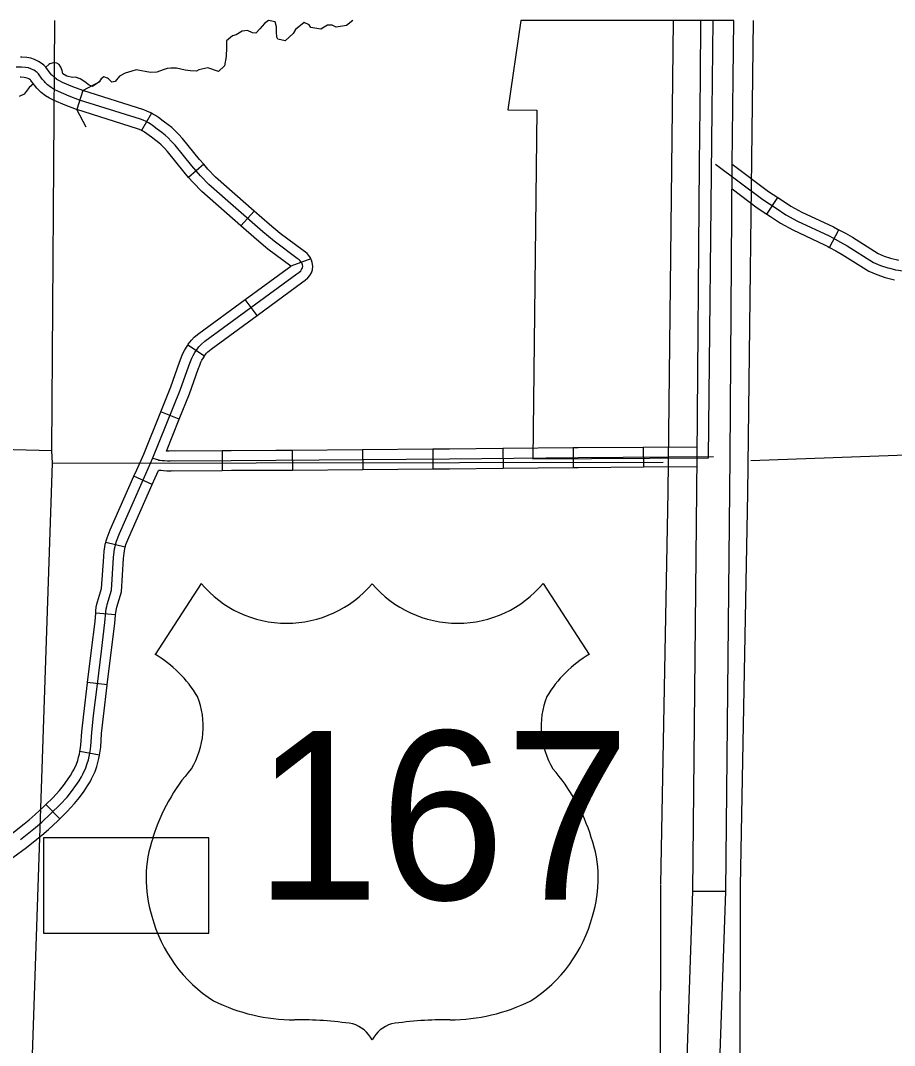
# Model space of a CAD drawing. Extents: x -492261 to -432772, y 1441225 to 1452922.
# Drawn here: x -458841.6 to -458653.8, y 1451571.6 to 1451792 of the extents above; entities that cross this region are included whole.
import ezdxf

# ---------------------------------------------------------------- set-up
doc = ezdxf.new("R2010")
doc.units = 0
doc.layers.add('Default', color=7, linetype='Continuous')

msp = doc.modelspace()

# ---------------------------------------------------------------- linework, layer by layer
at = {"layer": 'Default'}
for p, q in [((-458734.11, 1451791.96), (-458736.94, 1451772.72)), ((-458692.79, 1451791.96), (-458734.11, 1451791.96)), ((-458695.53, 1451791.96), (-458695.62, 1451779.57)), ((-458688.39, 1451791.96), (-458695.53, 1451791.96)), ((-458693, 1451772.64), (-458692.79, 1451791.96)), ((-458688.48, 1451779.5), (-458688.39, 1451791.96)), ((-458695.62, 1451779.57), (-458695.84, 1451761.09)), ((-458688.69, 1451761.02), (-458688.48, 1451779.5)), ((-458828.24, 1451776.88), (-458829.53, 1451772.8)), ((-458813.47, 1451772.03), (-458815.62, 1451768.32)), ((-458736.94, 1451772.72), (-458730.72, 1451772.71)), ((-458730.72, 1451772.71), (-458731.54, 1451697.71)), ((-458693.82, 1451697.93), (-458693, 1451772.64)), ((-458802.27, 1451761.04), (-458805.52, 1451758.24)), ((-458695.84, 1451761.09), (-458696.29, 1451698.17)), ((-458689.14, 1451698.11), (-458688.69, 1451761.02)), ((-458681.29, 1451750.35), (-458678.92, 1451753.92)), ((-458791.44, 1451751), (-458794.27, 1451747.78)), ((-458667.81, 1451743.17), (-458665.81, 1451746.96)), ((-458779.25, 1451740.71), (-458783.59, 1451739.17)), ((-458790.82, 1451728.56), (-458793.35, 1451732.01)), ((-458802.12, 1451719.83), (-458805.71, 1451722.17)), ((-458807.53, 1451706.23), (-458811.5, 1451707.83)), ((-458798.33, 1451699.45), (-458798.3, 1451695.16)), ((-458783.24, 1451699.54), (-458783.21, 1451695.25)), ((-458768.16, 1451699.66), (-458768.12, 1451695.38)), ((-458753.07, 1451699.79), (-458753.04, 1451695.5)), ((-458737.99, 1451699.94), (-458737.95, 1451695.65)), ((-458722.91, 1451700.09), (-458722.86, 1451695.81)), ((-458707.81, 1451700.19), (-458707.79, 1451695.9)), ((-458731.54, 1451697.71), (-458693.82, 1451697.93)), ((-458696.29, 1451698.17), (-458697.24, 1451604.79)), ((-458690.1, 1451604.72), (-458689.14, 1451698.11)), ((-458813.35, 1451692.23), (-458817.27, 1451693.97)), ((-458819.16, 1451678.73), (-458823.32, 1451679.74)), ((-458802.85, 1451670.95), (-458812.74, 1451655.66)), ((-458729.31, 1451670.95), (-458719.42, 1451655.66)), ((-458821.21, 1451664.19), (-458825.48, 1451664.54)), ((-458822.99, 1451649.12), (-458827.25, 1451649.65)), ((-458824.67, 1451634.01), (-458828.88, 1451634.78)), ((-458833.19, 1451620.34), (-458836.19, 1451623.41)), ((-458697.24, 1451604.79), (-458690.1, 1451604.72)), ((-458690.1, 1451604.72), (-458697.24, 1451604.79))]:
    msp.add_line(p, q, dxfattribs=at)
for points in [[(-458839.69, 1451550.51), (-458834.77, 1451696.76), (-458834.91, 1451699.5), (-458834.24, 1451791.96)], [(-458788.38, 1451791.96), (-458789.22, 1451791.31), (-458790.22, 1451790.15), (-458791.06, 1451789.27), (-458791.83, 1451789.29), (-458792.84, 1451789.84), (-458794.04, 1451789.67), (-458795.28, 1451788.9), (-458796.07, 1451788.66), (-458797.37, 1451787.6), (-458797.36, 1451786.14), (-458797.44, 1451784.25), (-458797.82, 1451782.21), (-458799.08, 1451781.01), (-458801.41, 1451781.76), (-458803.34, 1451781.32), (-458803.8, 1451781.08), (-458805.09, 1451781.11), (-458806.26, 1451781.29)], [(-458770.2, 1451791.96), (-458771.59, 1451790.86), (-458773.78, 1451790.53), (-458774.65, 1451790.97), (-458775.65, 1451790.92), (-458777.14, 1451790.12), (-458779.23, 1451790.45), (-458779.65, 1451791.04), (-458780.68, 1451791.51), (-458782.54, 1451790.01), (-458783.03, 1451789.17), (-458784.74, 1451787.59), (-458786.32, 1451787.93), (-458786.59, 1451788.41), (-458786.64, 1451789.53), (-458786.66, 1451790.62), (-458786.91, 1451791.7), (-458788.36, 1451791.96)], [(-458704.06, 1451606.26), (-458702.48, 1451690.62), (-458701.31, 1451791.96)], [(-458686.92, 1451605.94), (-458685.34, 1451690.36), (-458684.17, 1451791.96)], [(-458828.24, 1451776.89), (-458828.24, 1451776.89), (-458830.41, 1451777.69), (-458832.61, 1451778.66), (-458833.42, 1451779.04), (-458833.84, 1451779.29), (-458834.42, 1451779.75), (-458834.78, 1451780.1), (-458834.88, 1451780.21), (-458835.27, 1451780.67), (-458836.17, 1451781.9), (-458836.66, 1451782.39), (-458836.9, 1451782.58), (-458837.18, 1451782.81), (-458837.79, 1451783.17), (-458838.61, 1451783.57), (-458839.45, 1451783.83), (-458840.32, 1451783.99), (-458841.35, 1451784.07), (-458841.65, 1451784.08)], [(-458806.26, 1451781.29), (-458808.15, 1451781.74), (-458809.32, 1451781.74), (-458810.1, 1451781.65), (-458811.01, 1451781.38), (-458812.37, 1451780.83), (-458813.74, 1451780.81), (-458816.77, 1451781.32), (-458817.71, 1451781.07), (-458819.19, 1451780.61), (-458820.4, 1451779.96), (-458821.32, 1451778.82), (-458822, 1451778.7), (-458822.73, 1451779.4), (-458822.93, 1451779.59), (-458823.71, 1451779.86), (-458824.33, 1451779.39), (-458824.83, 1451778.67), (-458826.21, 1451777.78), (-458826.9, 1451778.05), (-458827.83, 1451778.75), (-458828.81, 1451779.45), (-458829.82, 1451779.74), (-458830.45, 1451779.67), (-458831.68, 1451780.02), (-458832.58, 1451780.52), (-458832.7, 1451781.18), (-458832.95, 1451781.95), (-458833.36, 1451782.51), (-458833.82, 1451782.76), (-458834.62, 1451782.83), (-458835.36, 1451782.64), (-458835.59, 1451782.52), (-458836.19, 1451781.93)], [(-458820.39, 1451681.64), (-458814.69, 1451694.5), (-458813.19, 1451697.91), (-458807.33, 1451712.46), (-458805.49, 1451717.74), (-458805.12, 1451718.68), (-458804.86, 1451719.34), (-458804.55, 1451719.96), (-458804.18, 1451720.6), (-458803.85, 1451721.11), (-458803.3, 1451721.83), (-458802.83, 1451722.32), (-458802.04, 1451722.99), (-458782.29, 1451737.46), (-458781.85, 1451737.79), (-458781.44, 1451738.15), (-458781.23, 1451738.41), (-458781.09, 1451738.63), (-458781.04, 1451738.79), (-458781, 1451739.11), (-458781.05, 1451739.45), (-458781.12, 1451739.66), (-458781.21, 1451739.86), (-458781.38, 1451740.1), (-458781.55, 1451740.29), (-458781.8, 1451740.5), (-458782.21, 1451740.82), (-458787.15, 1451744.49), (-458789.56, 1451746.5), (-458801.2, 1451756.73), (-458802.98, 1451758.58), (-458804.83, 1451760.72), (-458808.43, 1451765.18), (-458809.26, 1451766.05), (-458809.94, 1451766.76), (-458810.54, 1451767.29), (-458811.26, 1451767.87), (-458812.26, 1451768.63), (-458813.26, 1451769.35), (-458813.8, 1451769.73), (-458814.13, 1451769.93), (-458814.62, 1451770.21), (-458815.27, 1451770.5), (-458815.83, 1451770.71), (-458828.94, 1451774.86), (-458831.21, 1451775.7), (-458833.5, 1451776.71), (-458834.43, 1451777.15), (-458835.05, 1451777.52), (-458835.83, 1451778.13), (-458836.33, 1451778.61), (-458836.5, 1451778.81), (-458836.96, 1451779.35), (-458837.8, 1451780.5), (-458838.09, 1451780.78), (-458838.26, 1451780.92), (-458838.41, 1451781.05), (-458838.81, 1451781.28), (-458839.4, 1451781.58), (-458839.96, 1451781.75), (-458840.59, 1451781.86), (-458841.45, 1451781.93), (-458842.56, 1451781.95)], [(-458838.89, 1451778.32), (-458839.76, 1451777.54), (-458840.84, 1451776.11), (-458841.95, 1451775.6)], [(-458829.53, 1451772.8), (-458829.63, 1451772.83), (-458832.02, 1451773.72), (-458834.4, 1451774.76), (-458835.44, 1451775.26), (-458836.26, 1451775.74), (-458837.24, 1451776.51), (-458837.87, 1451777.12), (-458838.12, 1451777.41), (-458838.65, 1451778.03), (-458839.42, 1451779.09), (-458839.51, 1451779.18), (-458839.62, 1451779.26), (-458839.65, 1451779.29), (-458839.83, 1451779.4), (-458840.2, 1451779.58), (-458840.47, 1451779.66), (-458840.87, 1451779.73), (-458841.56, 1451779.79), (-458841.74, 1451779.79)], [(-458828.26, 1451776.89), (-458824.47, 1451778.89)], [(-458813.47, 1451772.03), (-458813.65, 1451772.13), (-458814.47, 1451772.49), (-458815.14, 1451772.73), (-458828.24, 1451776.88)], [(-458815.59, 1451768.3), (-458816.07, 1451768.51), (-458816.52, 1451768.68), (-458829.53, 1451772.8)], [(-458827.53, 1451769.01), (-458829.53, 1451772.8)], [(-458802.27, 1451761.04), (-458803.18, 1451762.1), (-458806.82, 1451766.59), (-458807.72, 1451767.54), (-458808.46, 1451768.31), (-458809.15, 1451768.92), (-458809.93, 1451769.56), (-458810.98, 1451770.35), (-458812.02, 1451771.1), (-458812.63, 1451771.53), (-458813.04, 1451771.77), (-458813.47, 1451772.03)], [(-458805.52, 1451758.24), (-458806.47, 1451759.35), (-458810.04, 1451763.77), (-458810.81, 1451764.57), (-458811.43, 1451765.21), (-458811.93, 1451765.66), (-458812.58, 1451766.19), (-458813.53, 1451766.91), (-458814.5, 1451767.61), (-458814.97, 1451767.93), (-458815.22, 1451768.08), (-458815.62, 1451768.32)], [(-458791.44, 1451751), (-458799.72, 1451758.28), (-458801.4, 1451760.03), (-458802.27, 1451761.04)], [(-458692.27, 1451761.06), (-458682.11, 1451753.46), (-458679.3, 1451751.6), (-458677.19, 1451750.21), (-458674.7, 1451748.83), (-458667.9, 1451745.67), (-458667.12, 1451745.22), (-458665.43, 1451744.33), (-458663.98, 1451743.51), (-458658.36, 1451739.95), (-458656.83, 1451739.32), (-458655.25, 1451738.75), (-458654.84, 1451738.68), (-458653.64, 1451738.38), (-458652.98, 1451738.25), (-458647.34, 1451737.36), (-458646.27, 1451737.07), (-458645.44, 1451736.83), (-458643.99, 1451736.28), (-458642.27, 1451735.46), (-458640.54, 1451734.46), (-458639.44, 1451733.77), (-458631.09, 1451727.86), (-458619.69, 1451719.57)], [(-458688.69, 1451761.06), (-458680.88, 1451755.22), (-458678.92, 1451753.92)], [(-458794.27, 1451747.78), (-458802.68, 1451755.18), (-458804.57, 1451757.14), (-458805.52, 1451758.24)], [(-458688.73, 1451755.74), (-458683.35, 1451751.71), (-458681.29, 1451750.35)], [(-458678.92, 1451753.92), (-458678.12, 1451753.39), (-458676.08, 1451752.05), (-458673.73, 1451750.74), (-458666.92, 1451747.57), (-458666.09, 1451747.1), (-458665.81, 1451746.96)], [(-458779.25, 1451740.71), (-458779.33, 1451740.91), (-458779.7, 1451741.45), (-458780.07, 1451741.84), (-458780.44, 1451742.16), (-458780.92, 1451742.53), (-458785.82, 1451746.17), (-458788.17, 1451748.13), (-458791.44, 1451751)], [(-458681.29, 1451750.35), (-458680.48, 1451749.81), (-458678.3, 1451748.38), (-458675.68, 1451746.92), (-458668.88, 1451743.76), (-458668.15, 1451743.34), (-458667.81, 1451743.17)], [(-458783.59, 1451739.17), (-458788.48, 1451742.8), (-458790.96, 1451744.87), (-458794.27, 1451747.78)], [(-458665.81, 1451746.96), (-458664.4, 1451746.21), (-458662.88, 1451745.35), (-458657.37, 1451741.86), (-458656.06, 1451741.32), (-458654.67, 1451740.83), (-458654.39, 1451740.77), (-458653.18, 1451740.48), (-458653.01, 1451740.44)], [(-458667.81, 1451743.17), (-458666.45, 1451742.45), (-458665.08, 1451741.67), (-458659.34, 1451738.04), (-458657.6, 1451737.32), (-458655.82, 1451736.68), (-458655.3, 1451736.58), (-458654.1, 1451736.29), (-458653.84, 1451736.24)], [(-458793.35, 1451732.01), (-458783.59, 1451739.17)], [(-458790.82, 1451728.56), (-458781.01, 1451735.74), (-458780.49, 1451736.13), (-458779.9, 1451736.66), (-458779.5, 1451737.14), (-458779.14, 1451737.69), (-458778.93, 1451738.34), (-458778.84, 1451739.15), (-458778.96, 1451739.96), (-458779.13, 1451740.45), (-458779.25, 1451740.71)], [(-458805.71, 1451722.17), (-458805.6, 1451722.34), (-458804.93, 1451723.22), (-458804.31, 1451723.88), (-458803.36, 1451724.68), (-458793.35, 1451732.01)], [(-458802.12, 1451719.83), (-458802.09, 1451719.87), (-458801.66, 1451720.44), (-458801.36, 1451720.76), (-458800.71, 1451721.31), (-458790.82, 1451728.56)], [(-458811.5, 1451707.83), (-458809.33, 1451713.21), (-458807.5, 1451718.48), (-458807.11, 1451719.47), (-458806.82, 1451720.22), (-458806.43, 1451720.98), (-458806, 1451721.73), (-458805.71, 1451722.17)], [(-458807.53, 1451706.23), (-458805.32, 1451711.71), (-458803.48, 1451717), (-458803.13, 1451717.89), (-458802.9, 1451718.47), (-458802.67, 1451718.94), (-458802.35, 1451719.47), (-458802.12, 1451719.83)], [(-458817.27, 1451693.97), (-458816.65, 1451695.36), (-458815.16, 1451698.74), (-458811.5, 1451707.83)], [(-458810.28, 1451699.4), (-458807.53, 1451706.23)], [(-458985.83, 1451703.48), (-458834.91, 1451699.5)], [(-458684.71, 1451697.35), (-458543.2, 1451702.52), (-458395.41, 1451698.88), (-458244.14, 1451700.51), (-458133.6, 1451702.11)], [(-458798.33, 1451699.45), (-458808.53, 1451699.37), (-458809.24, 1451699.42), (-458809.71, 1451699.37), (-458809.98, 1451699.35), (-458810.28, 1451699.4)], [(-458783.24, 1451699.54), (-458786.78, 1451699.51), (-458796.37, 1451699.47), (-458798.33, 1451699.45)], [(-458768.16, 1451699.66), (-458783.24, 1451699.54)], [(-458753.07, 1451699.79), (-458768.16, 1451699.66)], [(-458737.99, 1451699.94), (-458749.47, 1451699.82), (-458753.07, 1451699.79)], [(-458722.91, 1451700.09), (-458737.99, 1451699.94)], [(-458707.81, 1451700.19), (-458721.83, 1451700.11), (-458722.91, 1451700.09)], [(-458696.27, 1451700.26), (-458707.81, 1451700.19)], [(-458834.77, 1451696.76), (-458703.56, 1451697)], [(-458692.72, 1451698.14), (-458721.81, 1451697.96), (-458749.45, 1451697.68), (-458786.76, 1451697.37), (-458796.36, 1451697.32), (-458808.61, 1451697.22), (-458809.21, 1451697.27), (-458809.52, 1451697.23), (-458810.09, 1451697.19), (-458810.69, 1451697.3), (-458811.23, 1451697.32), (-458811.64, 1451697.36), (-458811.89, 1451697.39), (-458812.15, 1451697.5), (-458812.44, 1451697.58), (-458813.16, 1451697.79)], [(-458813.35, 1451692.23), (-458812.73, 1451693.63), (-458812.01, 1451695.25)], [(-458798.3, 1451695.16), (-458808.68, 1451695.08), (-458809.17, 1451695.12), (-458809.33, 1451695.1), (-458810.2, 1451695.04), (-458810.91, 1451695.16), (-458811.4, 1451695.18), (-458812.01, 1451695.25)], [(-458783.21, 1451695.25), (-458786.75, 1451695.23), (-458796.34, 1451695.18), (-458798.3, 1451695.16)], [(-458768.12, 1451695.38), (-458783.21, 1451695.25)], [(-458753.04, 1451695.5), (-458768.12, 1451695.38)], [(-458737.95, 1451695.65), (-458749.43, 1451695.53), (-458753.04, 1451695.5)], [(-458722.86, 1451695.81), (-458737.95, 1451695.65)], [(-458707.79, 1451695.9), (-458721.79, 1451695.82), (-458722.86, 1451695.81)], [(-458696.31, 1451695.97), (-458707.79, 1451695.9)], [(-458823.32, 1451679.74), (-458823.24, 1451680.11), (-458823.01, 1451680.77), (-458822.37, 1451682.45), (-458817.27, 1451693.97)], [(-458819.16, 1451678.73), (-458819.11, 1451678.92), (-458818.98, 1451679.32), (-458818.4, 1451680.82), (-458813.35, 1451692.23)], [(-458839.49, 1451617.61), (-458838.41, 1451618.49), (-458837.07, 1451619.64), (-458835.13, 1451621.44), (-458833.15, 1451623.38), (-458831.65, 1451625.01), (-458830.68, 1451626.2), (-458829.76, 1451627.48), (-458829.06, 1451628.53), (-458828.57, 1451629.36), (-458828.27, 1451629.91), (-458827.6, 1451631.31), (-458827.29, 1451632.24), (-458827.07, 1451633.01), (-458826.89, 1451633.75), (-458826.7, 1451634.8), (-458826.54, 1451635.94), (-458826.34, 1451638.86), (-458825.93, 1451642.57), (-458825.13, 1451649.28), (-458824.25, 1451656.35), (-458823.5, 1451662.52), (-458823.31, 1451664.85), (-458823.24, 1451665.47), (-458823.13, 1451666), (-458823.02, 1451666.39), (-458822.1, 1451669.48), (-458821.64, 1451676.48), (-458821.53, 1451677.72), (-458821.44, 1451678.35), (-458821.33, 1451678.88), (-458821.17, 1451679.51), (-458821, 1451680.04), (-458820.39, 1451681.64)], [(-458825.48, 1451664.54), (-458825.44, 1451665.05), (-458825.36, 1451665.8), (-458825.22, 1451666.5), (-458825.08, 1451666.99), (-458824.22, 1451669.87), (-458823.77, 1451676.64), (-458823.66, 1451677.97), (-458823.55, 1451678.72), (-458823.42, 1451679.35), (-458823.32, 1451679.74)], [(-458821.21, 1451664.19), (-458821.18, 1451664.65), (-458821.12, 1451665.13), (-458821.05, 1451665.49), (-458820.96, 1451665.8), (-458819.98, 1451669.1), (-458819.5, 1451676.32), (-458819.4, 1451677.47), (-458819.33, 1451677.97), (-458819.24, 1451678.41), (-458819.16, 1451678.73)], [(-458827.25, 1451649.65), (-458826.38, 1451656.61), (-458825.63, 1451662.74), (-458825.48, 1451664.54)], [(-458822.99, 1451649.12), (-458822.13, 1451656.09), (-458821.37, 1451662.31), (-458821.21, 1451664.19)], [(-458828.88, 1451634.78), (-458828.82, 1451635.14), (-458828.67, 1451636.16), (-458828.48, 1451639.05), (-458828.06, 1451642.81), (-458827.26, 1451649.54), (-458827.25, 1451649.65)], [(-458824.67, 1451634.01), (-458824.58, 1451634.45), (-458824.41, 1451635.71), (-458824.21, 1451638.67), (-458823.81, 1451642.32), (-458823.01, 1451649.03), (-458822.99, 1451649.12)], [(-458836.19, 1451623.41), (-458834.69, 1451624.87), (-458833.27, 1451626.41), (-458832.38, 1451627.51), (-458831.52, 1451628.7), (-458830.87, 1451629.67), (-458830.44, 1451630.42), (-458830.18, 1451630.89), (-458829.59, 1451632.11), (-458829.34, 1451632.87), (-458829.15, 1451633.57), (-458828.99, 1451634.2), (-458828.88, 1451634.78)], [(-458833.19, 1451620.34), (-458831.61, 1451621.89), (-458830.03, 1451623.61), (-458828.99, 1451624.89), (-458828, 1451626.25), (-458827.24, 1451627.4), (-458826.71, 1451628.3), (-458826.36, 1451628.94), (-458825.61, 1451630.51), (-458825.25, 1451631.61), (-458825, 1451632.46), (-458824.8, 1451633.3), (-458824.67, 1451634.01)], [(-458847.67, 1451614.06), (-458845.85, 1451615.44), (-458842.97, 1451617.6), (-458840.83, 1451619.29), (-458839.78, 1451620.14), (-458838.5, 1451621.24), (-458836.61, 1451622.99), (-458836.19, 1451623.41)], [(-458845.09, 1451610.65), (-458843.27, 1451612.02), (-458840.36, 1451614.2), (-458838.15, 1451615.94), (-458837.04, 1451616.84), (-458835.64, 1451618.04), (-458833.65, 1451619.89), (-458833.19, 1451620.34)], [(-458841.67, 1451615.9), (-458839.49, 1451617.61)], [(-458836.73, 1451595.72), (-458801.16, 1451595.72), (-458801.16, 1451616.27), (-458836.73, 1451616.27), (-458836.73, 1451595.72)], [(-458775.09, 1450741.98), (-458762.55, 1450815.06), (-458753.36, 1450873.9), (-458743.23, 1450930.99), (-458732.3, 1450998.14), (-458723.97, 1451053.35), (-458714.51, 1451109.99), (-458709.23, 1451142.3), (-458708.63, 1451144.59), (-458708.2, 1451147), (-458708.04, 1451149.94), (-458707.72, 1451153.24), (-458706.96, 1451233.13), (-458706.23, 1451310.87), (-458705.47, 1451401.93), (-458705.35, 1451497.74), (-458704.15, 1451560.62), (-458704.06, 1451606.12)], [(-458757.7, 1450741.98), (-458745.63, 1450812.29), (-458736.45, 1450871.08), (-458726.32, 1450928.11), (-458715.37, 1450995.48), (-458707.04, 1451050.66), (-458697.6, 1451107.2), (-458692.45, 1451138.71), (-458691.87, 1451140.9), (-458691.14, 1451145.04), (-458690.95, 1451148.63), (-458690.58, 1451152.32), (-458689.82, 1451232.97), (-458689.08, 1451310.72), (-458688.32, 1451401.84), (-458688.21, 1451497.57), (-458687.01, 1451560.44), (-458686.91, 1451606.08)], [(-458697.24, 1451604.79), (-458699.21, 1451547.73), (-458700.21, 1451499.35), (-458700.01, 1451462.08), (-458700.52, 1451400.3), (-458700.91, 1451339.23), (-458700.94, 1451333.03)], [(-458693.8, 1451333), (-458693.77, 1451339.19), (-458693.38, 1451400.24), (-458692.86, 1451462.07), (-458693.07, 1451499.29), (-458692.07, 1451547.54), (-458690.1, 1451604.72)]]:
    msp.add_lwpolyline(points, dxfattribs=at)
msp.add_lwpolyline([(-458836.73, 1451595.72), (-458801.16, 1451595.72), (-458801.16, 1451616.27), (-458836.73, 1451616.27)], close=True, dxfattribs=at)
for centre, radius, start, end in [((-458784.43, 1451686.45), 24.07, 220.075, 319.6701), ((-458747.73, 1451686.45), 24.07, 220.3299, 319.925), ((-458825.66, 1451633.45), 25.7, 30.7809, 59.9883), ((-458706.5, 1451633.45), 25.7, 120.0117, 149.2191), ((-458820.01, 1451640.23), 17.62, 328.8105, 21.2108), ((-458712.15, 1451640.23), 17.62, 158.7892, 211.1895), ((-458773.95, 1451604.12), 41.09, 138.9565, 162.6913), ((-458758.22, 1451604.12), 41.09, 17.3087, 41.0435), ((-458787.51, 1451607.49), 27.15, 160.9576, 197.3819), ((-458744.65, 1451607.49), 27.15, 342.6181, 19.0424), ((-458783.09, 1451607.56), 31.42, 195.1074, 237.1312), ((-458749.07, 1451607.56), 31.42, 302.8688, 344.8926), ((-458782.51, 1451617.46), 40.35, 244.0771, 269.5779), ((-458749.65, 1451617.46), 40.35, 270.4221, 295.9229), ((-458781.57, 1451503.22), 73.9, 81.1942, 90.9539), ((-458772.33, 1451569.48), 7.08, 28.0342, 72.9864), ((-458759.83, 1451569.48), 7.08, 107.0136, 151.9658), ((-458750.59, 1451503.22), 73.9, 89.0461, 98.8058)]:
    msp.add_arc(centre, radius, start, end, dxfattribs=at)

# ---------------------------------------------------------------- texts
msp.add_text('167', height=36.206, dxfattribs=at).set_placement((-458791.39, 1451602.98))

doc.saveas('drawing.dxf')
